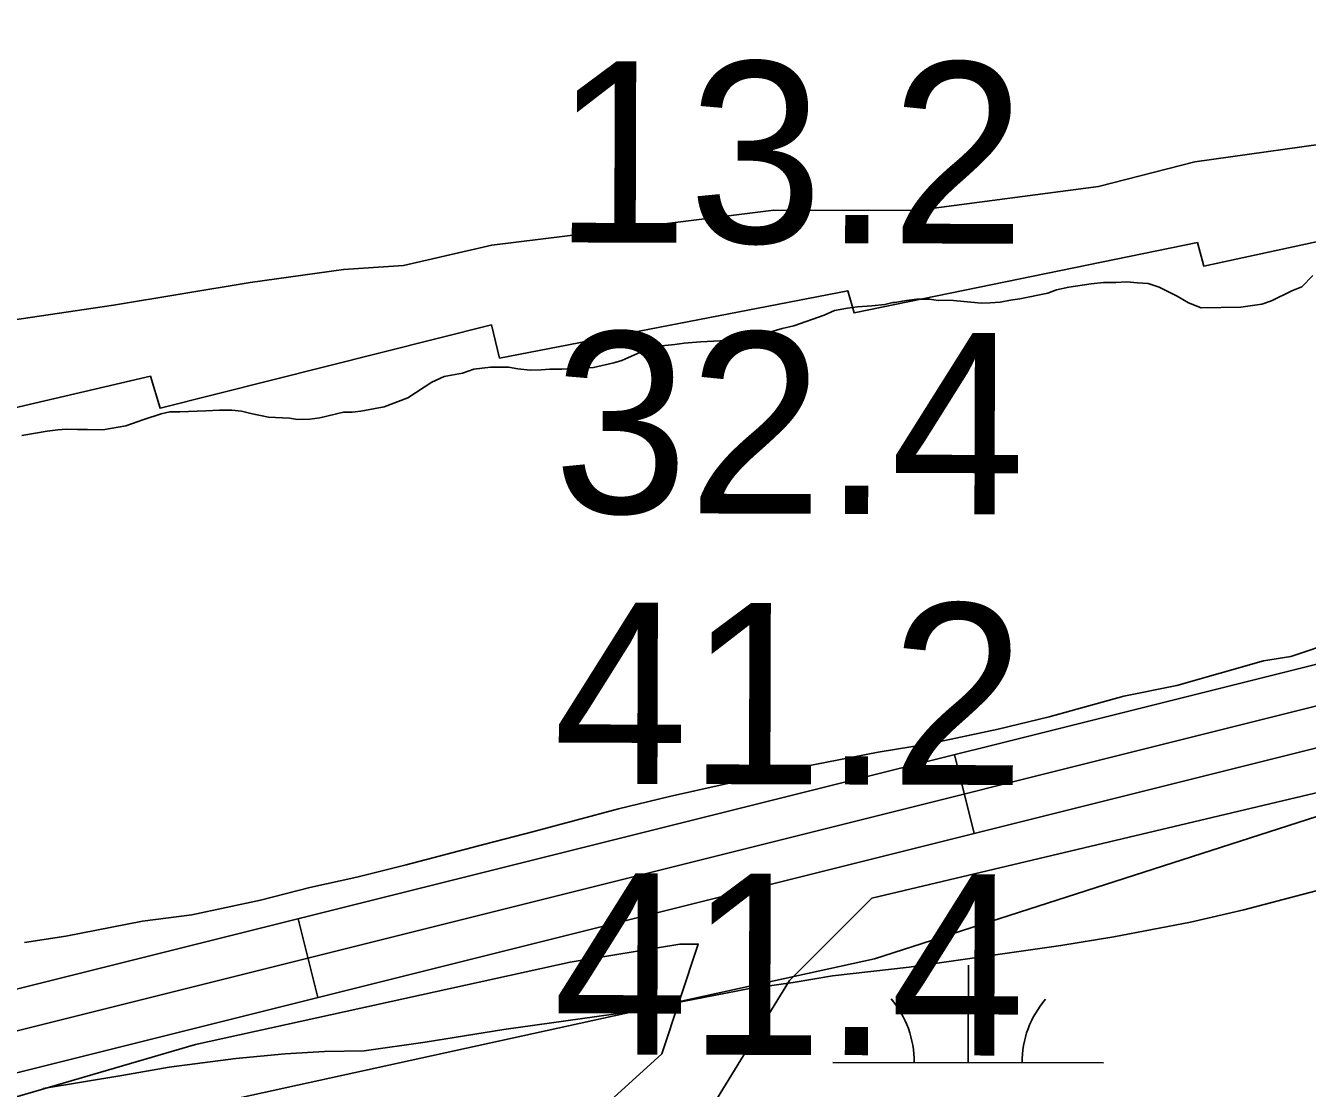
# Model space of a CAD drawing. Extents: x 3180038 to 3217926, y 922069 to 947485.
# Drawn here: x 3189508.6 to 3189982.3, y 931274.3 to 931666.9 of the extents above; entities that cross this region are included whole.
import ezdxf

# ---------------------------------------------------------------- set-up
doc = ezdxf.new("R2010")
doc.units = 0
for name, color, linetype in [('V-RIVR-EDGE', 7, 'Continuous'), ('V-RIVR-RANG', 7, 'Continuous'), ('V-ROAD-CNTR', 7, 'Continuous'), ('V-RRAP-RVMT', 7, 'Continuous'), ('V-SITE-VEGE', 7, 'Continuous'), ('V-TOPO-SHOR', 7, 'Continuous'), ('V-WETL-SWMP', 7, 'Continuous')]:
    doc.layers.add(name, color=color, linetype=linetype)

msp = doc.modelspace()

# ---------------------------------------------------------------- linework, layer by layer
at = {"layer": 'V-RIVR-EDGE'}
msp.add_lwpolyline([(3189466.09, 931552.59), (3189541.04, 931563.68), (3189591.62, 931572.08), (3189626.05, 931576.87), (3189648.28, 931578.33), (3189680.89, 931585.87), (3189734.81, 931592.43), (3189785.08, 931598.71), (3189837.77, 931598.57), (3189905.1, 931607.55), (3189940.75, 931616.59), (3190000.46, 931624.97), (3190065.36, 931633.34), (3190121.73, 931645.69), (3190225.93, 931660.66), (3190315.82, 931680.54), (3190370.08, 931699.29), (3190427.06, 931714.07), (3190475.23, 931732.53)], dxfattribs=at)
at = {"layer": 'V-ROAD-CNTR'}
for p, q in [((3189851.86, 931397.56), (3189859.13, 931368.46)), ((3189609.32, 931336.95), (3189616.59, 931307.84))]:
    msp.add_line(p, q, dxfattribs=at)
for points in [[(3189474.08, 931303.14), (3190243.48, 931495.43), (3190879.95, 931640.62)], [(3189478.3, 931288.74), (3190246.96, 931480.85), (3190883.11, 931625.96)], [(3189482.53, 931274.33), (3190250.45, 931466.26), (3190886.27, 931611.29)]]:
    msp.add_lwpolyline(points, dxfattribs=at)
at = {"layer": 'V-RRAP-RVMT'}
msp.add_lwpolyline([(3190074.69, 931596.81), (3190072.67, 931605.87), (3189943.99, 931578.07), (3189941.69, 931586.77), (3189814.77, 931560.85), (3189812.45, 931568.97), (3189683.75, 931544.08), (3189680.77, 931556.37), (3189558.32, 931525.57), (3189554.73, 931537.36), (3189435.36, 931509.56), (3189435.05, 931511.09), (3189307.89, 931487.17), (3189308.72, 931480.8), (3189170.33, 931456.54), (3189169.17, 931462.44), (3189046.07, 931445.63), (3189046.26, 931443.09), (3188911.4, 931429.73), (3188783.42, 931425.5), (3188782.81, 931419.17), (3188651.26, 931419.35)], dxfattribs=at)
at = {"layer": 'V-SITE-VEGE'}
for p, q in [((3189902.35, 931571.48), (3189894.12, 931570.25)), ((3189906.93, 931571.98), (3189902.35, 931571.48)), ((3189911.51, 931572.02), (3189906.93, 931571.98)), ((3189915.64, 931572.29), (3189911.51, 931572.02)), ((3189919.54, 931571.87), (3189915.64, 931572.29)), ((3189923.43, 931571.68), (3189919.54, 931571.87)), ((3189927.57, 931570.34), (3189923.43, 931571.68)), ((3189984.35, 931574.56), (3189980.27, 931570.39)), ((3189886.35, 931568.11), (3189876.06, 931565.95)), ((3189889.54, 931569.29), (3189886.35, 931568.11)), ((3189894.12, 931570.25), (3189889.54, 931569.29)), ((3189934.25, 931566.97), (3189927.57, 931570.34)), ((3189938.39, 931564.49), (3189934.25, 931566.97)), ((3189976.61, 931568.98), (3189969.09, 931565.25)), ((3189980.27, 931570.39), (3189976.61, 931568.98)), ((3189812.4, 931562.59), (3189807.59, 931561.63)), ((3189816.06, 931563.08), (3189812.4, 931562.59)), ((3189821.33, 931563.37), (3189816.06, 931563.08)), ((3189826.13, 931563.87), (3189821.33, 931563.37)), ((3189829.1, 931564.59), (3189826.13, 931563.87)), ((3189829.79, 931564.59), (3189829.1, 931564.59)), ((3189834.14, 931565.32), (3189829.79, 931564.59)), ((3189838.03, 931565.82), (3189834.14, 931565.32)), ((3189842.61, 931565.86), (3189838.03, 931565.82)), ((3189845.82, 931565.43), (3189842.61, 931565.86)), ((3189850.17, 931565.47), (3189845.82, 931565.43)), ((3189861.87, 931564.44), (3189850.17, 931565.47)), ((3189865.08, 931564.47), (3189861.87, 931564.44)), ((3189868.74, 931564.74), (3189865.08, 931564.47)), ((3189872.63, 931565.46), (3189868.74, 931564.74)), ((3189876.06, 931565.95), (3189872.63, 931565.46)), ((3189943, 931562.7), (3189938.39, 931564.49)), ((3189957.66, 931562.85), (3189943, 931562.7)), ((3189965.44, 931564.07), (3189957.66, 931562.85)), ((3189969.09, 931565.25), (3189965.44, 931564.07)), ((3189803.72, 931559.99), (3189792.53, 931555.98)), ((3189807.59, 931561.63), (3189803.72, 931559.99)), ((3189788.18, 931555.03), (3189778.59, 931552.19)), ((3189792.53, 931555.98), (3189788.18, 931555.03)), ((3189743.57, 931548.64), (3189739.91, 931547.69)), ((3189748.6, 931549.15), (3189743.57, 931548.64)), ((3189752.03, 931549.64), (3189748.6, 931549.15)), ((3189757.99, 931550.15), (3189752.03, 931549.64)), ((3189765.32, 931550.45), (3189757.99, 931550.15)), ((3189768.98, 931550.49), (3189765.32, 931550.45)), ((3189773.79, 931551.22), (3189768.98, 931550.49)), ((3189778.59, 931552.19), (3189773.79, 931551.22)), ((3189728.96, 931543.23), (3189725.99, 931542.28)), ((3189735.8, 931546.27), (3189728.96, 931543.23)), ((3189739.91, 931547.69), (3189735.8, 931546.27)), ((3189670.12, 931538.54), (3189663.26, 931537.32)), ((3189674.23, 931539.95), (3189670.12, 931538.54)), ((3189680.41, 931540.7), (3189674.23, 931539.95)), ((3189687.05, 931540.76), (3189680.41, 931540.7)), ((3189690.49, 931540.11), (3189687.05, 931540.76)), ((3189695.08, 931539.69), (3189690.49, 931540.11)), ((3189699.2, 931539.74), (3189695.08, 931539.69)), ((3189702.41, 931540), (3189699.2, 931539.74)), ((3189706.76, 931540.04), (3189702.41, 931540)), ((3189714.32, 931540.34), (3189706.76, 931540.04)), ((3189718.44, 931540.61), (3189714.32, 931540.34)), ((3189725.99, 931542.28), (3189718.44, 931540.61)), ((3189658.69, 931535.22), (3189649.81, 931529.41)), ((3189663.26, 931537.32), (3189658.69, 931535.22)), ((3189649.81, 931529.41), (3189641.14, 931526.12)), ((3189561.88, 931524.21), (3189558.68, 931523.49)), ((3189565.55, 931524.24), (3189561.88, 931524.21)), ((3189571.96, 931524.53), (3189565.55, 931524.24)), ((3189575.17, 931524.56), (3189571.96, 931524.53)), ((3189580.21, 931524.84), (3189575.17, 931524.56)), ((3189584.79, 931524.89), (3189580.21, 931524.84)), ((3189588.46, 931524.46), (3189584.79, 931524.89)), ((3189591.9, 931523.58), (3189588.46, 931524.46)), ((3189626.04, 931524.14), (3189617.35, 931521.99)), ((3189629.24, 931524.17), (3189626.04, 931524.14)), ((3189632.45, 931524.43), (3189629.24, 931524.17)), ((3189641.14, 931526.12), (3189632.45, 931524.43)), ((3189552.29, 931521.36), (3189545.66, 931519.01)), ((3189558.68, 931523.49), (3189552.29, 931521.36)), ((3189598.33, 931522.27), (3189591.9, 931523.58)), ((3189606.13, 931521.88), (3189598.33, 931522.27)), ((3189609.11, 931521.45), (3189606.13, 931521.88)), ((3189613.69, 931521.5), (3189609.11, 931521.45)), ((3189617.35, 931521.99), (3189613.69, 931521.5)), ((3189516.58, 931517.13), (3189507.21, 931515.43)), ((3189520.47, 931517.62), (3189516.58, 931517.13)), ((3189523.68, 931517.88), (3189520.47, 931517.62)), ((3189527.81, 931517.69), (3189523.68, 931517.88)), ((3189531.47, 931517.73), (3189527.81, 931517.69)), ((3189537.2, 931517.55), (3189531.47, 931517.73)), ((3189545.66, 931519.01), (3189537.2, 931517.55)), ((3189976.23, 931433.84), (3190014.69, 931446.71)), ((3189934.09, 931423.11), (3189966.04, 931432.25)), ((3189966.04, 931432.25), (3189976.23, 931433.84)), ((3189914.46, 931419.22), (3189934.09, 931423.11)), ((3189886.87, 931411.59), (3189914.46, 931419.22)), ((3189867.98, 931406.98), (3189886.87, 931411.59)), ((3189842.54, 931401.57), (3189867.98, 931406.98)), ((3189823.63, 931398.42), (3189842.54, 931401.57)), ((3189795.28, 931392.96), (3189823.63, 931398.42)), ((3189774.93, 931388.33), (3189795.28, 931392.96)), ((3189766.38, 931386.47), (3189774.93, 931388.33)), ((3189727.69, 931377.54), (3189746.58, 931382.15)), ((3189746.58, 931382.15), (3189766.38, 931386.47)), ((3189696.46, 931369.14), (3189727.69, 931377.54)), ((3189678.3, 931364.54), (3189696.46, 931369.14)), ((3189649.24, 931356.89), (3189678.3, 931364.54)), ((3189631.08, 931352.29), (3189649.24, 931356.89)), ((3189613.64, 931348.43), (3189631.08, 931352.29)), ((3189595.48, 931343.83), (3189613.64, 931348.43)), ((3189987.85, 931347.91), (3189958.8, 931340.26)), ((3189570.04, 931338.41), (3189595.48, 931343.83)), ((3189958.8, 931340.26), (3189939.18, 931335.64)), ((3189529.14, 931331.63), (3189551.85, 931336)), ((3189551.85, 931336), (3189570.04, 931338.41)), ((3189939.18, 931335.64), (3189910.83, 931330.19)), ((3189508.22, 931328.17), (3189523.5, 931330.55)), ((3189523.5, 931330.55), (3189529.14, 931331.63)), ((3189910.83, 931330.19), (3189891.19, 931327.03)), ((3189891.19, 931327.03), (3189835.17, 931319.04)), ((3189806.79, 931315.78), (3189792.25, 931313.41)), ((3189835.17, 931319.04), (3189806.79, 931315.78)), ((3189775.52, 931311.01), (3189771.88, 931310.24)), ((3189792.25, 931313.41), (3189775.52, 931311.01)), ((3189771.88, 931310.24), (3189731.17, 931302.45)), ((3189731.17, 931302.45), (3189685.33, 931296.05)), ((3189685.33, 931296.05), (3189656.24, 931291.31)), ((3189619.12, 931287.93), (3189604.56, 931287.02)), ((3189633.69, 931288.12), (3189619.12, 931287.93)), ((3189656.24, 931291.31), (3189633.69, 931288.12)), ((3189586.36, 931285.34), (3189561.62, 931282.12)), ((3189604.56, 931287.02), (3189586.36, 931285.34)), ((3189544.17, 931278.98), (3189515.08, 931274.25)), ((3189561.62, 931282.12), (3189544.17, 931278.98))]:
    msp.add_line(p, q, dxfattribs=at)
at = {"layer": 'V-TOPO-SHOR'}
for points in [[(3189751.19, 931207.42), (3189763.95, 931270.17), (3189790.97, 931314.08), (3189821.37, 931344.48), (3190476.7, 931499.87), (3190882.05, 931597.83), (3191088.1, 931648.5), (3191375.23, 931695.79), (3191871.79, 931773.48), (3191939.35, 931797.13), (3192479.82, 931895.09)], [(3186909.58, 930472.97), (3187078.48, 930594.58), (3187179.82, 930658.76), (3187814.87, 930912.1), (3188693.14, 931266.79), (3188753.94, 931293.81), (3188909.33, 931293.81), (3189125.52, 931276.92), (3189328.19, 931256.65), (3189416.02, 931256.65), (3189490.33, 931266.79), (3189571.41, 931290.43), (3189709.9, 931320.83), (3189750.44, 931327.59), (3189757.19, 931327.59), (3189743.68, 931287.06), (3189696.17, 931243.79)]]:
    msp.add_lwpolyline(points, dxfattribs=at)
at = {"layer": 'V-WETL-SWMP'}
for p, q in [((3189822.36, 931322.17), (3190070.06, 931401.84)), ((3189539.28, 931260.21), (3189822.36, 931322.17)), ((3189856.94, 931283.74), (3189857.02, 931319.74)), ((3189806.94, 931283.85), (3189906.94, 931283.63))]:
    msp.add_line(p, q, dxfattribs=at)
for centre, start, end in [((3189801.7, 931284.34), 359.099, 40.6427), ((3189912.18, 931284.09), 139.099, 180.6427)]:
    msp.add_arc(centre, 35.25, start, end, dxfattribs=at)

# ---------------------------------------------------------------- texts
at = {"layer": 'V-RIVR-RANG'}
for s, p in [('13.2', (3189703.64, 931586.84)), ('32.4', (3189703.61, 931486.84)), ('41.2', (3189703.57, 931386.84)), ('41.4', (3189703.53, 931286.84))]:
    msp.add_text(s, height=67, rotation=359.8383, dxfattribs=at).set_placement(p)

doc.saveas('drawing.dxf')
